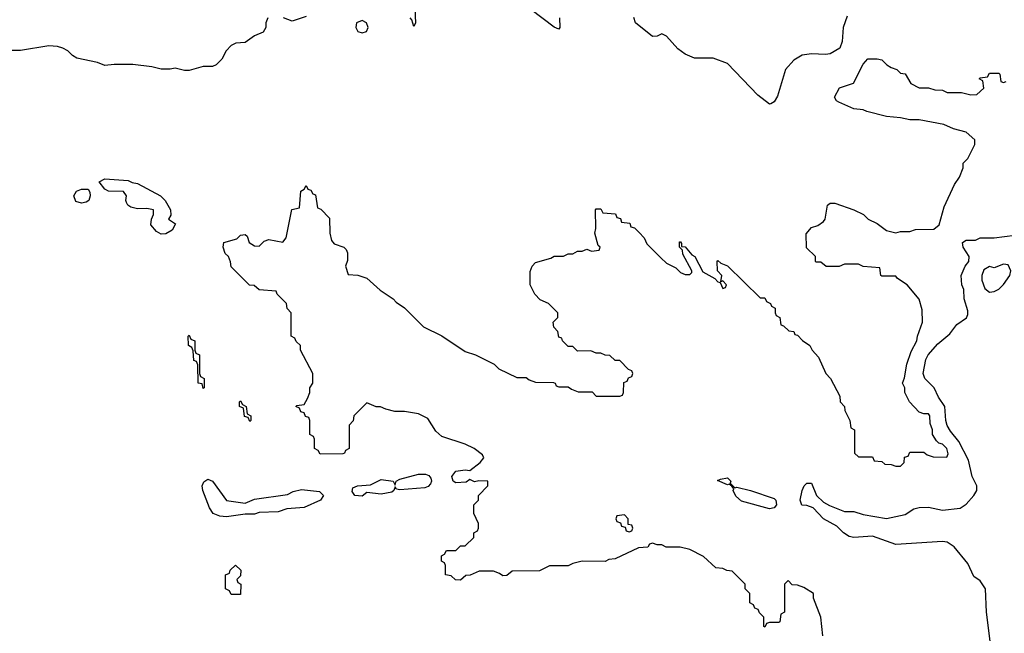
# Model space of a CAD drawing. Header units: inches. Extents: x 2348352 to 2479776, y 460422 to 613655.
# Tile 267 of 590: x 2384906 to 2389114, y 555460 to 558083. Entities that reach past the tile are written whole.
import ezdxf

# ---------------------------------------------------------------- set-up
doc = ezdxf.new("R2010")
doc.units = ezdxf.units.IN
doc.header["$MEASUREMENT"] = 0
doc.layers.add('C3585', color=7, linetype='Continuous')

msp = doc.modelspace()

# ---------------------------------------------------------------- linework, layer by layer
at = {"layer": 'C3585', "color": 4}
for points, elevation in [([(2386594, 558130), (2386598, 558070), (2386590, 558054), (2386582, 558082), (2386574, 558090)], 56), ([(2387213.2, 558090), (2387214, 558050), (2387210, 558042), (2387190, 558051.3), (2387090, 558126)], 56), ([(2385966, 558090), (2385958, 558070), (2385958, 558050), (2385946, 558030), (2385910, 558014), (2385870, 557984.7), (2385830, 557982), (2385810, 557972), (2385788, 557950), (2385770, 557914), (2385746, 557890), (2385730, 557882), (2385690, 557882), (2385630, 557866), (2385610, 557866), (2385570, 557876), (2385548.9, 557871.1), (2385511.1, 557871.1), (2385470, 557881), (2385388.9, 557891.1), (2385310, 557891.3), (2385270, 557886.8), (2385239.1, 557899.1), (2385150, 557918.8), (2385131.3, 557930), (2385111.3, 557950), (2385090, 557960.7), (2385067.9, 557967.9), (2385030, 557970.6), (2384910, 557950.7), (2384869.5, 557950.5)], 56), ([(2386130, 558096), (2386070, 558076), (2386034, 558090)], 56), ([(2388442, 558098), (2388424.2, 558050), (2388420.5, 557990), (2388410, 557960.7), (2388370, 557937.3), (2388350, 557934), (2388290, 557937.3), (2388250, 557930.7), (2388214, 557910), (2388179, 557870), (2388144.7, 557755.3), (2388130, 557732), (2388116.4, 557723.6), (2388110, 557722), (2388059.8, 557759.8), (2387930, 557896), (2387870, 557918), (2387790, 557918), (2387750, 557936), (2387718.5, 557958.5), (2387670, 558012), (2387650, 558022), (2387630, 558012), (2387610, 558011.3), (2387538, 558070), (2387530, 558092)], 56), ([(2388338, 555450), (2388329, 555530), (2388298, 555610), (2388298, 555630), (2388256.4, 555656.4), (2388230, 555666), (2388207.3, 555667.3), (2388190, 555686), (2388174, 555670), (2388174, 555550), (2388158, 555542), (2388154, 555510), (2388150, 555506), (2388110, 555506), (2388098, 555502), (2388090, 555486), (2388086, 555490), (2388086, 555530), (2388067.3, 555547.3), (2388062, 555562), (2388047.3, 555567.3), (2388042, 555582), (2388026, 555590), (2388026, 555630), (2388006, 555650), (2388006, 555670), (2387950, 555726), (2387928.4, 555728.4), (2387910, 555738), (2387880.4, 555740.4), (2387828.4, 555788.4), (2387770, 555818), (2387728.4, 555828.4), (2387668.9, 555828.9), (2387650, 555838), (2387630, 555838), (2387610, 555846), (2387598, 555842), (2387590, 555828), (2387550, 555826), (2387450, 555778), (2387423.6, 555776.4), (2387407.3, 555767.3), (2387310, 555768), (2387270, 555758), (2387250, 555748), (2387170, 555748), (2387127.3, 555727.3), (2387010, 555726), (2386987.3, 555707.3), (2386970, 555706), (2386956.4, 555716.4), (2386930, 555726), (2386870, 555726), (2386831.6, 555708.4), (2386812.7, 555707.3), (2386790, 555688), (2386768.4, 555688.4), (2386750, 555706), (2386726, 555710), (2386726, 555750), (2386722, 555762), (2386708.4, 555768.4), (2386708.4, 555791.6), (2386722, 555798), (2386730, 555814), (2386770, 555814), (2386790, 555834), (2386810, 555834), (2386846, 555870), (2386846, 555890), (2386862, 555898), (2386866, 555910), (2386866, 555930), (2386847.3, 555972.7), (2386846, 556010), (2386866, 556030), (2386866, 556050), (2386906, 556090), (2386906, 556110), (2386867.5, 556112.5), (2386850, 556108), (2386830, 556118), (2386814.4, 556105.6), (2386770, 556103.7), (2386759, 556110), (2386753.2, 556130), (2386770, 556153), (2386810, 556159.1), (2386830, 556156), (2386874, 556190), (2386888.7, 556210), (2386883.1, 556223.1), (2386848, 556250), (2386809.1, 556269.1), (2386710, 556302), (2386684.7, 556324.7), (2386650, 556378), (2386610, 556398), (2386550, 556408), (2386508.9, 556408.9), (2386470, 556418), (2386448.4, 556428.4), (2386428.9, 556428.9), (2386390, 556446), (2386334, 556390), (2386331.6, 556368.4), (2386314, 556350), (2386314, 556250), (2386298, 556242), (2386294, 556230), (2386287.3, 556227.3), (2386190, 556226), (2386182, 556242), (2386166, 556250), (2386166, 556290), (2386162, 556302), (2386146, 556310), (2386146, 556370), (2386142, 556382), (2386127.3, 556387.3), (2386122, 556402), (2386107.3, 556407.3), (2386102, 556422), (2386086, 556430), (2386090, 556434), (2386122, 556438), (2386136.4, 556463.6), (2386146, 556490), (2386146, 556510), (2386158, 556530), (2386158, 556570), (2386106, 556670), (2386106, 556690), (2386087.3, 556707.3), (2386082, 556722), (2386066, 556730), (2386066, 556830), (2386048.4, 556848.4), (2386046, 556870), (2386006, 556910), (2386002, 556922), (2385930, 556928), (2385907.3, 556947.3), (2385888.4, 556948.4), (2385810, 557026), (2385807.3, 557047.3), (2385798, 557070), (2385784, 557084), (2385775.3, 557110), (2385778, 557130), (2385834.5, 557145.5), (2385850, 557162), (2385870, 557164.7), (2385878, 557158), (2385886.8, 557130), (2385910, 557116.3), (2385930, 557114.8), (2385950, 557136), (2385970, 557144), (2386030, 557131.3), (2386044, 557150), (2386068.4, 557271.6), (2386102, 557278), (2386108, 557350), (2386122, 557358), (2386130, 557374), (2386138, 557358), (2386150, 557354), (2386158, 557338), (2386170, 557334), (2386178, 557278), (2386192.7, 557272.7), (2386230, 557234), (2386230.8, 557170), (2386238.8, 557138.8), (2386250, 557124.7), (2386290.8, 557110.8), (2386301, 557101), (2386306.4, 557086.4), (2386306.4, 557053.6), (2386298, 557030), (2386310, 556994), (2386351.1, 556991.1), (2386390, 556978), (2386446.4, 556926.4), (2386502, 556890), (2386515.3, 556875.3), (2386550, 556851.3), (2386632, 556770), (2386710, 556731), (2386810, 556664.7), (2386854, 556650), (2386934, 556610), (2386954, 556590), (2387030, 556554), (2387070, 556554), (2387083.6, 556543.6), (2387110, 556534), (2387187.3, 556532.7), (2387194, 556530), (2387198, 556518), (2387210, 556514), (2387250, 556514), (2387263.6, 556503.6), (2387292.7, 556492.7), (2387352, 556492), (2387370, 556474), (2387470, 556474), (2387482, 556478), (2387486, 556490), (2387487.3, 556532.7), (2387502, 556538), (2387507.3, 556552.7), (2387522, 556558), (2387526, 556570), (2387522, 556582), (2387507.3, 556587.3), (2387470, 556626), (2387450, 556626), (2387427.3, 556647.3), (2387408.4, 556648.4), (2387390, 556658), (2387370, 556658), (2387347.3, 556667.3), (2387290, 556666), (2387270, 556686), (2387250, 556686), (2387226, 556710), (2387222, 556722), (2387210, 556726), (2387206, 556750), (2387188.4, 556768.4), (2387186, 556790), (2387206, 556810), (2387206, 556830), (2387166, 556870), (2387130, 556886), (2387108, 556910), (2387088, 556950), (2387087.3, 557007.3), (2387095.3, 557030), (2387110, 557044.7), (2387176.4, 557063.6), (2387190, 557072), (2387230, 557072), (2387250, 557082), (2387270, 557082), (2387290, 557094), (2387310, 557094), (2387330, 557102), (2387350, 557094), (2387382, 557098), (2387386, 557110), (2387378, 557118), (2387364, 557170), (2387368.7, 557190), (2387366, 557270), (2387370, 557274), (2387390, 557274), (2387398, 557258), (2387452.7, 557252.7), (2387458, 557238), (2387472.7, 557232.7), (2387478, 557218), (2387512.7, 557212.7), (2387518, 557198), (2387532.7, 557192.7), (2387552.7, 557172.7), (2387574, 557150), (2387585.4, 557125.4), (2387645.4, 557065.4), (2387670, 557042), (2387710, 557022), (2387730, 557002), (2387750, 556994), (2387770, 556994), (2387778, 557002), (2387778, 557010), (2387740.4, 557080.4), (2387738, 557098), (2387726, 557110), (2387726, 557134), (2387730, 557134), (2387734, 557126), (2387734, 557114), (2387750, 557112), (2387778, 557078), (2387790.8, 557070.8), (2387824.7, 557004.7), (2387876.9, 556976.9), (2387890, 556962), (2387899.6, 556959.6), (2387910, 556934), (2387922, 556938), (2387926, 556950), (2387910, 556966), (2387902, 556962), (2387906, 556990), (2387888, 557010), (2387886, 557050), (2387890, 557054), (2387902, 557042), (2387931.1, 557031.1), (2388070, 556894), (2388090, 556894), (2388098, 556878), (2388114, 556870), (2388118, 556858), (2388134, 556850), (2388134, 556830), (2388138, 556818), (2388154, 556810), (2388158, 556778), (2388170, 556774), (2388192.7, 556752.7), (2388214, 556750), (2388218, 556738), (2388230, 556734), (2388251.6, 556711.6), (2388282, 556690), (2388292, 556670), (2388319.8, 556639.8), (2388351.1, 556571.1), (2388371.3, 556550), (2388410, 556474), (2388412, 556450), (2388431.3, 556430), (2388432, 556412), (2388454, 556370), (2388458, 556338), (2388474, 556330), (2388474, 556230), (2388490, 556214), (2388550, 556214), (2388558, 556198), (2388590, 556194), (2388603.6, 556183.6), (2388630, 556182), (2388650, 556174), (2388670, 556174), (2388686, 556190), (2388687.3, 556212.7), (2388702, 556218), (2388710, 556234), (2388770, 556234), (2388783.6, 556223.6), (2388810, 556214), (2388867.3, 556212.7), (2388872.9, 556227.1), (2388868, 556250), (2388850, 556268), (2388833.6, 556273.6), (2388823.1, 556283.1), (2388806, 556310), (2388806, 556330), (2388796.4, 556356.4), (2388795.3, 556390), (2388790, 556398), (2388770, 556398), (2388750, 556406), (2388708.9, 556448.9), (2388688, 556490), (2388688, 556510), (2388678, 556530), (2388687.3, 556552.7), (2388697.2, 556610), (2388714.8, 556665.2), (2388739, 556710), (2388742, 556730), (2388764, 556790), (2388763.1, 556843.1), (2388749, 556889), (2388698, 556950), (2388656.4, 556976.4), (2388650, 556986), (2388590, 556986), (2388586, 556990), (2388582, 557022), (2388510, 557028), (2388490, 557038), (2388430, 557038), (2388407.3, 557027.3), (2388352.7, 557027.3), (2388330, 557046), (2388310, 557046), (2388306, 557050), (2388306, 557070), (2388268.4, 557108.4), (2388267.3, 557167.3), (2388290, 557194), (2388316.4, 557203.6), (2388340.4, 557219.6), (2388348, 557230), (2388358, 557290), (2388370, 557298), (2388390, 557298), (2388470.7, 557270.7), (2388512, 557250), (2388532, 557230), (2388570, 557211.3), (2388610, 557182), (2388650, 557172), (2388670, 557178), (2388710, 557178), (2388734.6, 557185.4), (2388812.9, 557187.1), (2388834.5, 557205.5), (2388856.6, 557283.4), (2388901.2, 557378.8), (2388922, 557410), (2388938, 557450), (2388938, 557470), (2388958, 557490), (2388988, 557550), (2388988, 557570), (2388950, 557602), (2388896.5, 557616.5), (2388854.6, 557634.6), (2388750, 557655.3), (2388710, 557655.3), (2388670, 557664), (2388610, 557669), (2388526, 557690), (2388510, 557698), (2388470, 557702), (2388406, 557730), (2388396.4, 557736.4), (2388388, 557752), (2388409.1, 557790.9), (2388468.7, 557811.3), (2388510, 557892), (2388530, 557916), (2388570, 557916), (2388590.7, 557910.7), (2388612, 557890), (2388630, 557878), (2388654, 557870), (2388670, 557854), (2388690, 557852), (2388714, 557810), (2388750, 557792), (2388790, 557792), (2388816.4, 557783.6), (2388850, 557782), (2388870, 557772), (2388930, 557772), (2388970, 557762), (2388996.4, 557763.6), (2389026, 557790), (2389022, 557822), (2389006, 557830), (2389010, 557834), (2389042, 557838), (2389050, 557854), (2389090, 557854), (2389094, 557850), (2389098, 557818), (2389110, 557814), (2389122, 557818)], 52), ([(2389054.9, 555414.9), (2389036.9, 555550), (2389033.2, 555650), (2389010, 555685.2), (2388983.5, 555703.5), (2388958.3, 555758.3), (2388899.6, 555830), (2388870, 555849.7), (2388850, 555852.4), (2388650, 555839.6), (2388550, 555875.6), (2388470, 555869.6), (2388450, 555874.5), (2388426, 555890), (2388398, 555918), (2388340.9, 555950), (2388296.9, 555996.9), (2388270, 556006.6), (2388247.7, 556007.7), (2388241.2, 556030), (2388249.1, 556070.9), (2388258, 556090), (2388270, 556102), (2388290, 556102), (2388310.8, 556050), (2388340.7, 556020.7), (2388367, 556007), (2388430, 555980.5), (2388470, 555980.5), (2388510, 555968.2), (2388610, 555950.4), (2388690, 555967.7), (2388727, 555993), (2388750, 555998.7), (2388790, 555999.5), (2388850, 555987), (2388924.7, 555995.3), (2388950, 556012.7), (2388982.9, 556050), (2388996.2, 556070), (2388995.6, 556090), (2388976.4, 556130), (2388960.9, 556200.9), (2388919.7, 556279.7), (2388883.6, 556323.6), (2388869, 556349), (2388863.1, 556370), (2388858.9, 556430), (2388832.8, 556470), (2388814, 556510), (2388774, 556550), (2388766.6, 556570), (2388778.4, 556630), (2388787.8, 556650), (2388830, 556697.6), (2388880.4, 556739.6), (2388910, 556780.7), (2388951.5, 556808.5), (2388957.6, 556822.4), (2388958, 556838), (2388942, 556890), (2388940.9, 556930), (2388932.7, 556950), (2388929.6, 556989.6), (2388946, 557030), (2388961.2, 557050), (2388964, 557070), (2388937.2, 557110), (2388935.3, 557130), (2388950, 557141), (2388990, 557141), (2389010, 557150.6), (2389070.5, 557150.5), (2389158.7, 557161.3)], 48)]:
    msp.add_lwpolyline(points, dxfattribs=dict(at, elevation=elevation))
for points, elevation in [([(2386370, 558079), (2386344.7, 558070), (2386342, 558050), (2386351.6, 558031.6), (2386370, 558026), (2386388.4, 558031.6), (2386395.3, 558050), (2386388, 558070)], 56), ([(2385510, 557166), (2385490, 557178), (2385466.6, 557206.6), (2385469.1, 557230.9), (2385478, 557250), (2385478, 557270), (2385450, 557276), (2385410, 557274.5), (2385381.6, 557281.6), (2385368.7, 557290), (2385362, 557302), (2385359, 557310), (2385362, 557330), (2385350, 557348), (2385286, 557350), (2385270, 557358), (2385246, 557390), (2385270, 557402), (2385370, 557396), (2385387.1, 557387.1), (2385410, 557383), (2385507.7, 557330), (2385528, 557310), (2385550.7, 557270), (2385552, 557248), (2385542, 557230), (2385572, 557210), (2385556.9, 557183.1), (2385530, 557168)], 52), ([(2385170, 557298), (2385146, 557306), (2385137.2, 557330), (2385149.4, 557350.6), (2385170, 557358.8), (2385198, 557358), (2385206, 557346), (2385206.8, 557330), (2385201, 557310), (2385190, 557302.7)], 52), ([(2389110, 557038), (2389070, 557022), (2389050, 557028), (2389026.4, 557013.6), (2389018, 556990), (2389018, 556970), (2389030, 556934), (2389050, 556918), (2389070, 556921), (2389090, 556931.3), (2389110, 556951.3), (2389137.2, 556990), (2389142, 557010), (2389130, 557035.3)], 48), ([(2385690, 556506), (2385686, 556526), (2385669, 556530), (2385667.3, 556607.3), (2385662, 556622), (2385650, 556626), (2385647.3, 556667.3), (2385642, 556682), (2385628, 556690), (2385626, 556730), (2385630, 556734), (2385638, 556718), (2385654, 556710), (2385654, 556670), (2385658, 556658), (2385674, 556650), (2385674, 556570), (2385678, 556558), (2385694, 556550), (2385694, 556510)], 52), ([(2385890, 556366), (2385882, 556382), (2385867.3, 556387.3), (2385862, 556422), (2385846, 556430), (2385846, 556450), (2385850, 556454), (2385858, 556438), (2385874, 556430), (2385878, 556398), (2385894, 556390), (2385894, 556370)], 52), ([(2385870, 556016), (2385910, 556034), (2386050, 556054), (2386074.1, 556065.8), (2386110, 556075.5), (2386186.8, 556066.8), (2386204.7, 556050), (2386191.3, 556030), (2386122, 555998), (2386047.1, 555992.9), (2386010, 555979.3), (2385930, 555976), (2385910, 555969), (2385869, 555969), (2385790, 555958), (2385760.9, 555960.9), (2385732.7, 555972.7), (2385717, 555997), (2385689.2, 556070), (2385685.2, 556090), (2385692.9, 556107.1), (2385710, 556118.8), (2385730, 556111), (2385790, 556028)], 52), ([(2386530, 556074), (2386516.4, 556076.4), (2386510, 556086), (2386504.7, 556070), (2386495.9, 556064.1), (2386450, 556055.1), (2386390, 556062), (2386370, 556046), (2386338, 556050), (2386326.6, 556066.6), (2386330, 556082), (2386349.4, 556090.6), (2386405.6, 556094.4), (2386450, 556118), (2386502, 556110), (2386510, 556094), (2386515.3, 556110), (2386530, 556118.8), (2386610, 556141.1), (2386639.9, 556139.9), (2386654.6, 556134.6), (2386663, 556123), (2386665.5, 556110), (2386661.1, 556098.9), (2386652.2, 556087.8), (2386637.7, 556082.3)], 52), ([(2387962, 556082), (2387970, 556084.7), (2388029.4, 556070.6), (2388130, 556036.3), (2388137.3, 556030), (2388140.7, 556010), (2388130, 555997.2), (2388110, 555992.3), (2387990, 556024.5), (2387966.5, 556046.5), (2387955.3, 556070), (2387958, 556078), (2387949, 556089), (2387938, 556098), (2387930, 556095.3), (2387887.3, 556112.7), (2387900.4, 556119.6), (2387930, 556124.7), (2387944.7, 556110), (2387942, 556102)], 48), ([(2387490, 555966), (2387458, 555962), (2387454, 555950), (2387458, 555938), (2387472.7, 555932.7), (2387478, 555918), (2387494, 555914), (2387498, 555898), (2387510, 555894), (2387522, 555898), (2387526, 555910), (2387522, 555922), (2387506, 555926), (2387506, 555950)], 52), ([(2385810, 555626), (2385802, 555642), (2385786, 555650), (2385786, 555710), (2385802, 555718), (2385806, 555730), (2385828.7, 555751.3), (2385850.6, 555730), (2385850, 555706), (2385834, 555690), (2385838, 555678), (2385851.3, 555670), (2385850, 555626)], 52)]:
    msp.add_lwpolyline(points, close=True, dxfattribs=dict(at, elevation=elevation))

doc.saveas('drawing.dxf')
